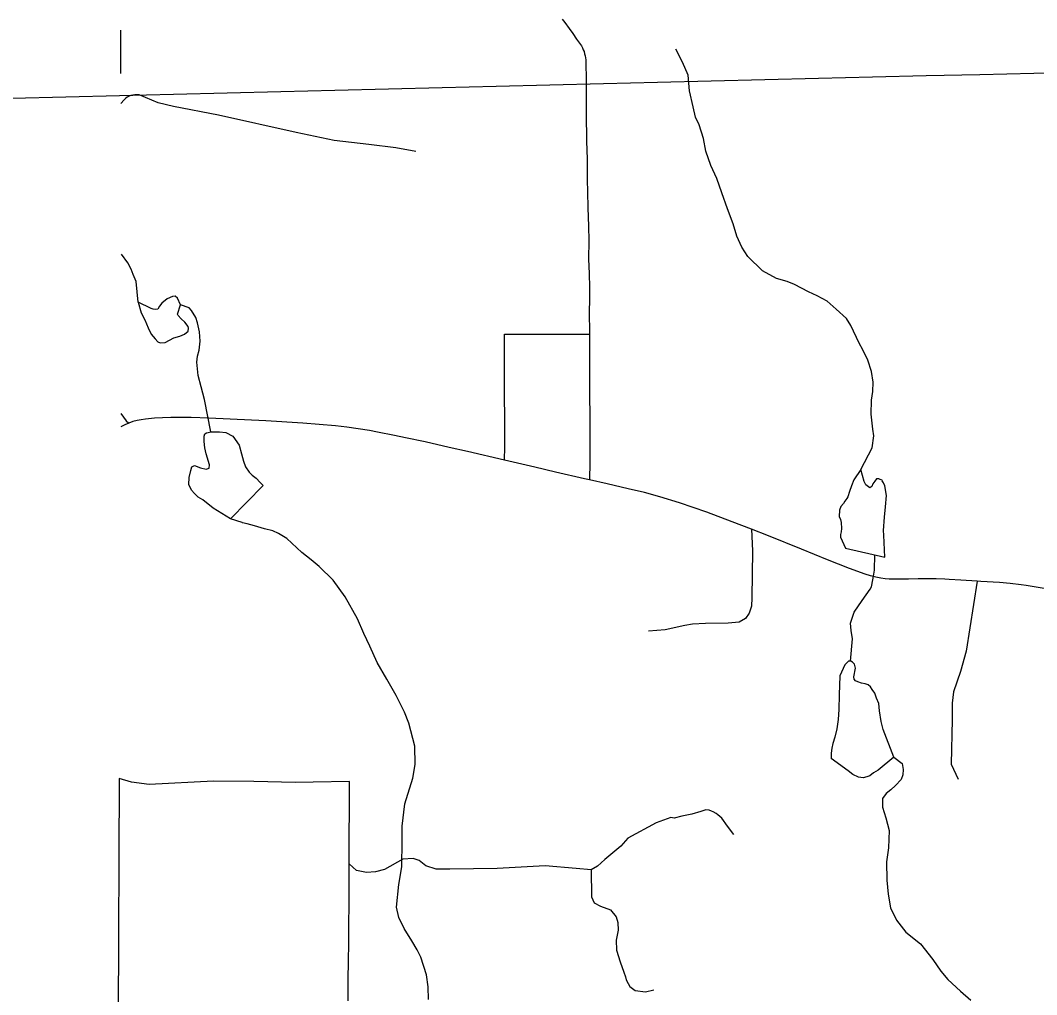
# Model space of a CAD drawing. Extents: x -19 to 366, y -4 to 359.
# Drawn here: x 139.293 to 140.343, y 190.286 to 191.293 of the extents above; entities that cross this region are included whole.
import ezdxf

# ---------------------------------------------------------------- set-up
doc = ezdxf.new("R2010")
doc.units = 0
for name, color, linetype in [('R_Alt Surface', 7, 'Continuous'), ('R_ROW', 7, 'Continuous'), ('R_ROW Annot', 7, 'Continuous'), ('R_Temp Easement', 7, 'Continuous'), ('Sheet Fence', 7, 'Continuous')]:
    doc.layers.add(name, color=color, linetype=linetype)

msp = doc.modelspace()

# ---------------------------------------------------------------- linework, layer by layer
at = {"layer": 'R_Alt Surface'}
msp.add_lwpolyline([(139.3966, 191.2379), (139.3965, 191.2825)], dxfattribs=at)
at = {"layer": 'R_ROW'}
for points in [[(139.8525, 191.294), (139.8551, 191.2905), (139.8598, 191.2843), (139.8634, 191.2789), (139.8673, 191.2732), (139.8725, 191.2662), (139.8735, 191.2643), (139.8743, 191.2623), (139.8751, 191.2603), (139.8757, 191.2582), (139.8762, 191.2561), (139.8766, 191.254), (139.8768, 191.2518), (139.8771, 191.2284), (139.8771, 191.1963), (139.8777, 191.1679), (139.8782, 191.1494), (139.8783, 191.1279), (139.8788, 191.1155), (139.8791, 191.099), (139.8796, 191.0802), (139.8799, 191.065), (139.8798, 191.0462), (139.8803, 191.0309), (139.8808, 191.0172), (139.8808, 191.004), (139.8805, 190.9919), (139.8807, 190.9694), (139.8806, 190.9403), (139.8807, 190.9102), (139.8811, 190.8791), (139.881, 190.8635), (139.8812, 190.8365), (139.8807, 190.8181)], [(139.7013, 191.1572), (139.6808, 191.1611), (139.6526, 191.1644), (139.617, 191.1684), (139.5776, 191.1769), (139.4974, 191.1948), (139.451, 191.2035), (139.435, 191.2074), (139.4154, 191.2156), (139.4133, 191.2158), (139.4112, 191.2158), (139.4091, 191.2155), (139.407, 191.215), (139.4051, 191.2142), (139.4032, 191.2132), (139.4015, 191.212), (139.4, 191.2105), (139.3967, 191.2067)], [(139.7928, 190.8384), (139.7932, 190.8523), (139.793, 190.9344), (139.7929, 190.9687), (139.8807, 190.9687)], [(139.3966, 190.8865), (139.402, 190.8792), (139.4047, 190.8766)], [(139.7928, 190.8384), (139.7547, 190.8473), (139.7359, 190.8516), (139.7109, 190.8572), (139.6906, 190.8615), (139.6794, 190.8638), (139.6618, 190.8673), (139.6535, 190.8689), (139.6419, 190.8709), (139.6302, 190.8726), (139.6185, 190.874), (139.5847, 190.8767), (139.5463, 190.8789), (139.5096, 190.8807), (139.4874, 190.8818), (139.4694, 190.8824), (139.4502, 190.8826), (139.4481, 190.8826), (139.4397, 190.8823), (139.4313, 190.8817), (139.4221, 190.8808), (139.4177, 190.8802), (139.4133, 190.8793), (139.409, 190.8782), (139.4047, 190.8766)], [(139.4047, 190.8766), (139.4008, 190.875), (139.3966, 190.8728)], [(139.8807, 190.8181), (139.8755, 190.8193), (139.8456, 190.826), (139.8242, 190.8311), (139.7928, 190.8384)], [(140.0482, 190.7671), (140.0282, 190.7749), (140.0018, 190.7846), (139.9737, 190.7942), (139.9533, 190.8006), (139.9374, 190.8049), (139.9207, 190.8089), (139.899, 190.8139), (139.8807, 190.8181)], [(140.0482, 190.7671), (140.0491, 190.7447), (140.0485, 190.6964), (140.0482, 190.6878), (140.0456, 190.6805), (140.0417, 190.6748), (140.0352, 190.6712), (140.0239, 190.67), (140.0005, 190.6696), (139.987, 190.6689), (139.9792, 190.6678), (139.9588, 190.6633), (139.9416, 190.6619)], [(140.2811, 190.7135), (140.2641, 190.7145), (140.2522, 190.7153), (140.2476, 190.7156), (140.2388, 190.7159), (140.23, 190.7159), (140.2202, 190.7158), (140.2103, 190.7155), (140.1948, 190.7154), (140.1904, 190.7154), (140.1861, 190.7157), (140.1818, 190.7164), (140.1763, 190.7175), (140.1708, 190.7189), (140.1655, 190.7206), (140.1493, 190.7266), (140.1267, 190.7355), (140.0998, 190.7466), (140.0656, 190.7603), (140.0482, 190.7671)], [(140.3808, 190.6999), (140.376, 190.7009), (140.3502, 190.706), (140.3318, 190.7091), (140.3266, 190.7098), (140.3154, 190.711), (140.3043, 190.712), (140.2849, 190.7132), (140.2811, 190.7135)], [(139.3949, 190.5096), (139.3927, 190.0208), (139.3929, 189.5225)], [(139.6328, 190.5065), (139.5954, 190.5059), (139.577, 190.5054), (139.534, 190.5067), (139.4924, 190.5068), (139.426, 190.5035), (139.4075, 190.506), (139.3949, 190.5096)], [(139.6324, 190.4216), (139.6328, 190.5065)], [(139.6313, 190.2802), (139.6315, 190.3021), (139.6318, 190.3211), (139.6322, 190.3395), (139.6323, 190.3988), (139.6324, 190.4216)]]:
    msp.add_lwpolyline(points, dxfattribs=at)
at = {"layer": 'R_ROW Annot'}
for points in [[(140.2811, 190.7135), (140.2698, 190.641), (140.2638, 190.6201), (140.2566, 190.5992), (140.2554, 190.5873), (140.2554, 190.5705), (140.2542, 190.5246), (140.2614, 190.5091)], [(140.0297, 190.4519), (140.0231, 190.4604), (140.0174, 190.4687), (140.0134, 190.472), (140.0115, 190.4735), (140.0086, 190.4751), (140.0066, 190.4761), (140.0043, 190.4769), (140.0009, 190.4772), (139.9957, 190.4755), (139.9863, 190.4728), (139.976, 190.4708), (139.9681, 190.4688), (139.9646, 190.4694), (139.9495, 190.464), (139.9202, 190.4482), (139.913, 190.4397), (139.8964, 190.426), (139.8889, 190.4191), (139.8823, 190.4155)], [(139.8823, 190.4155), (139.8669, 190.4168), (139.8348, 190.4194), (139.7854, 190.4166), (139.7364, 190.416), (139.7224, 190.416), (139.7118, 190.4196), (139.7046, 190.4251), (139.6984, 190.4271), (139.6879, 190.4263), (139.669, 190.4157), (139.6598, 190.4132), (139.6503, 190.4125), (139.6401, 190.4148), (139.6324, 190.4216)], [(139.8823, 190.4155), (139.8827, 190.3873), (139.8854, 190.3814), (139.8919, 190.3778), (139.9025, 190.374), (139.9083, 190.3669), (139.91, 190.361), (139.9102, 190.3531), (139.9083, 190.3428), (139.9087, 190.3325), (139.9124, 190.3205), (139.9161, 190.3097), (139.918, 190.3049), (139.9187, 190.3018), (139.9208, 190.298), (139.9223, 190.2947), (139.928, 190.2908), (139.9385, 190.2895), (139.9472, 190.2914)]]:
    msp.add_lwpolyline(points, dxfattribs=at)
at = {"layer": 'R_Temp Easement'}
for points in [[(140.1611, 190.8288), (140.1726, 190.8513), (140.1744, 190.8636), (140.1735, 190.8706), (140.1715, 190.8861), (140.1721, 190.9003), (140.1732, 190.9092), (140.1737, 190.9189), (140.172, 190.9299), (140.1681, 190.9416), (140.163, 190.9523), (140.1594, 190.9592), (140.1505, 190.9776), (140.146, 190.9847), (140.1355, 190.9943), (140.1263, 191.0028), (140.1158, 191.0083), (140.107, 191.0124), (140.0926, 191.0199), (140.0848, 191.0228), (140.074, 191.0259), (140.0595, 191.0338), (140.0442, 191.0486), (140.0379, 191.0585), (140.033, 191.0696), (140.0291, 191.0826), (140.0232, 191.098), (140.0174, 191.1144), (140.0123, 191.1294), (140.006, 191.1429), (140.0007, 191.1576), (139.9983, 191.1706), (139.9939, 191.1846), (139.9901, 191.1926), (139.9878, 191.2034), (139.984, 191.22), (139.9825, 191.2361), (139.9767, 191.2496), (139.9698, 191.2629)], [(139.4145, 191.0015), (139.4123, 191.0229), (139.4095, 191.03), (139.4071, 191.0356), (139.4039, 191.0422), (139.3972, 191.0511)], [(139.4583, 190.9987), (139.4552, 191.0058), (139.4527, 191.0077), (139.4498, 191.0074), (139.4444, 191.005), (139.4388, 191.0005), (139.4366, 190.9974), (139.4348, 190.9945), (139.4328, 190.9941), (139.4301, 190.9943), (139.428, 190.995), (139.4145, 191.0015), (139.4177, 190.9906), (139.4213, 190.9832), (139.4247, 190.9752), (139.4279, 190.9686), (139.4321, 190.9636), (139.4347, 190.9608), (139.4373, 190.9595), (139.4424, 190.96), (139.4514, 190.9646), (139.4576, 190.9666), (139.4624, 190.9684), (139.4663, 190.9715), (139.4666, 190.9748), (139.4662, 190.9765), (139.4627, 190.9808), (139.4589, 190.9845), (139.4558, 190.9878), (139.4552, 190.9891), (139.4583, 190.9987)], [(139.4894, 190.8677), (139.4829, 190.9012), (139.4794, 190.914), (139.4766, 190.9259), (139.4752, 190.9395), (139.4758, 190.9458), (139.4774, 190.9521), (139.4785, 190.9612), (139.4777, 190.971), (139.4758, 190.9801), (139.4741, 190.9858), (139.4696, 190.9929), (139.4671, 190.9958), (139.4583, 190.9987)], [(139.5099, 190.778), (139.4921, 190.7887), (139.4813, 190.7974), (139.4765, 190.8003), (139.4728, 190.8041), (139.4695, 190.8074), (139.467, 190.8132), (139.4672, 190.8206), (139.4689, 190.8279), (139.4699, 190.8317), (139.4727, 190.8329), (139.479, 190.8306), (139.4847, 190.829), (139.4879, 190.8302), (139.4882, 190.8336), (139.4847, 190.8449), (139.4835, 190.8513), (139.4826, 190.8576), (139.4828, 190.8633), (139.4833, 190.8655), (139.4852, 190.8667), (139.4899, 190.8678), (139.4984, 190.8678), (139.5052, 190.867), (139.5123, 190.8633), (139.5187, 190.854), (139.5212, 190.8448), (139.5234, 190.8374), (139.5253, 190.8316), (139.529, 190.826), (139.5323, 190.823), (139.5363, 190.8199), (139.5404, 190.8154), (139.5437, 190.8121)], [(140.1856, 190.7381), (140.1849, 190.761), (140.1844, 190.7658), (140.1854, 190.7794), (140.1865, 190.7901), (140.1876, 190.802), (140.1858, 190.8119), (140.1844, 190.8149), (140.1831, 190.8171), (140.1832, 190.8173), (140.1796, 190.8193), (140.177, 190.8193), (140.1753, 190.8166), (140.1735, 190.8139), (140.1722, 190.8112), (140.1704, 190.81), (140.166, 190.8129), (140.1644, 190.8163), (140.1611, 190.8288), (140.1536, 190.8182), (140.1513, 190.812), (140.1491, 190.8061), (140.1474, 190.8004), (140.1466, 190.799), (140.1445, 190.796), (140.143, 190.7938), (140.1404, 190.7907), (140.139, 190.7867), (140.1386, 190.7803), (140.14, 190.7773), (140.1408, 190.7739), (140.1409, 190.7678), (140.1406, 190.7644), (140.14, 190.7617), (140.14, 190.7589), (140.145, 190.7474)], [(139.5437, 190.8121), (139.5099, 190.778)], [(139.7145, 190.2815), (139.7142, 190.2946), (139.7124, 190.3069), (139.7065, 190.325), (139.7028, 190.3327), (139.6971, 190.342), (139.6892, 190.3547), (139.6839, 190.366), (139.6814, 190.3767), (139.6837, 190.4003), (139.6868, 190.4184), (139.6871, 190.4453), (139.6872, 190.4605), (139.69, 190.4835), (139.6983, 190.5101), (139.7006, 190.5241), (139.7002, 190.5431), (139.694, 190.5668), (139.6896, 190.5781), (139.681, 190.5954), (139.6712, 190.6122), (139.6612, 190.6296), (139.6538, 190.6462), (139.6475, 190.6595), (139.6411, 190.6745), (139.6283, 190.6972), (139.616, 190.7145), (139.6013, 190.7286), (139.5932, 190.7356), (139.5836, 190.743), (139.5682, 190.7575), (139.5593, 190.7626), (139.5536, 190.7653), (139.5451, 190.7676), (139.5348, 190.7707), (139.5272, 190.7725), (139.5223, 190.7737), (139.5219, 190.7739), (139.5099, 190.778)], [(140.145, 190.7474), (140.1856, 190.7381)], [(140.1503, 190.6309), (140.1523, 190.6539), (140.1509, 190.6624), (140.1502, 190.67), (140.1541, 190.6816), (140.1625, 190.6936), (140.1705, 190.7051), (140.172, 190.7076), (140.1733, 190.7149), (140.1743, 190.7206), (140.175, 190.7248), (140.1754, 190.7405)], [(140.1951, 190.5318), (140.1839, 190.5604), (140.182, 190.5685), (140.1802, 190.5794), (140.1797, 190.587), (140.1773, 190.5928), (140.1753, 190.5979), (140.1727, 190.6016), (140.1708, 190.6043), (140.1685, 190.6063), (140.1654, 190.6074), (140.1616, 190.6082), (140.158, 190.6095), (140.1555, 190.6107), (140.1542, 190.6124), (140.1537, 190.6145), (140.1556, 190.6236), (140.1544, 190.6276), (140.1524, 190.6298), (140.1505, 190.6309), (140.1483, 190.6309), (140.1444, 190.627), (140.1393, 190.6157), (140.1387, 190.5961), (140.1384, 190.581), (140.1376, 190.5705), (140.1361, 190.561), (140.1342, 190.5522), (140.1321, 190.5459), (140.1309, 190.541), (140.1304, 190.5358), (140.1305, 190.5303)], [(140.1951, 190.5318), (140.179, 190.5183), (140.1741, 190.5156), (140.1701, 190.5123), (140.1671, 190.5113), (140.1635, 190.5104), (140.1586, 190.5109), (140.1526, 190.5138), (140.1478, 190.5177), (140.1305, 190.5303)], [(140.1951, 190.5318), (140.2038, 190.525), (140.2047, 190.5191), (140.2044, 190.5134), (140.2028, 190.5086), (140.1969, 190.5024), (140.1921, 190.4978), (140.1873, 190.4941), (140.1834, 190.4889), (140.1835, 190.48), (140.1867, 190.469), (140.1901, 190.456), (140.1895, 190.4382), (140.1876, 190.4235), (140.188, 190.4048), (140.1893, 190.3902), (140.1915, 190.3762), (140.1979, 190.3633), (140.2076, 190.351), (140.2226, 190.339), (140.2354, 190.3228), (140.2436, 190.3106), (140.2508, 190.3021), (140.2638, 190.2902), (140.2747, 190.2808)]]:
    msp.add_lwpolyline(points, dxfattribs=at)
at = {"layer": 'Sheet Fence'}
for points in [[(146.7783, 1.697), (146.5788, 10.3131), (146.3785, 18.9294), (146.1776, 27.5458), (145.9759, 36.1624), (145.7736, 44.7791), (145.5705, 53.396), (145.3668, 62.013), (145.1624, 70.6301), (144.9572, 79.2474), (144.7514, 87.8648), (144.5449, 96.4823), (144.3377, 105.1), (144.1299, 113.7179), (143.9213, 122.3359), (143.712, 130.954), (143.5021, 139.5723), (143.2915, 148.1907), (143.0802, 156.8092), (142.8682, 165.4279), (142.6555, 174.0468), (142.4422, 182.6658), (142.2282, 191.2849), (142.0135, 199.9042), (141.7981, 208.5236), (141.582, 217.1432), (141.3653, 225.7629), (141.1479, 234.3828), (140.9298, 243.0028), (140.711, 251.623), (140.4916, 260.2433), (140.2715, 268.8638), (140.0508, 277.4844), (139.8293, 286.1051), (139.6072, 294.726), (139.3845, 303.3471), (139.161, 311.9683), (138.937, 320.5896), (138.7122, 329.2111), (138.4868, 337.8328), (138.2607, 346.4546)], [(139.4406, 1.5315), (139.2511, 10.1473), (139.0608, 18.7633), (138.8699, 27.3793), (138.6784, 35.9956), (138.4861, 44.6119), (138.2932, 53.2285), (138.0997, 61.8451), (137.9055, 70.4619), (137.7106, 79.0789), (137.5151, 87.6959), (137.319, 96.3132), (137.1221, 104.9306), (136.9247, 113.5481), (136.7265, 122.1658), (136.5278, 130.7836), (136.3283, 139.4016), (136.1282, 148.0197), (135.9275, 156.6379), (135.7261, 165.2564), (135.5241, 173.8749), (135.3214, 182.4936), (135.1181, 191.1125), (134.9141, 199.7315), (134.7095, 208.3506), (134.5043, 216.9699), (134.2984, 225.5894), (134.0919, 234.209), (133.8847, 242.8288), (133.6769, 251.4487), (133.4685, 260.0687), (133.2594, 268.6889), (133.0497, 277.3093), (132.8393, 285.9298), (132.6283, 294.5504), (132.4167, 303.1713), (132.2044, 311.7922), (131.9916, 320.4133), (131.778, 329.0346), (131.5639, 337.656), (131.3491, 346.2776)], [(0, 189.5162), (7.1121, 189.5206), (14.2243, 189.5339), (21.3364, 189.556), (28.4484, 189.5869), (35.5605, 189.6267), (42.6725, 189.6754), (49.7844, 189.7329), (56.8962, 189.7992), (64.0079, 189.8744), (71.1196, 189.9584), (78.2311, 190.0512), (85.3425, 190.1529), (92.4538, 190.2635), (99.5649, 190.3829), (106.6759, 190.5111), (113.7867, 190.6482), (120.8974, 190.7941), (128.0078, 190.9489), (135.1181, 191.1125), (142.2282, 191.2849), (149.338, 191.4662), (156.4476, 191.6563), (163.5569, 191.8553), (170.666, 192.0631), (177.7749, 192.2798), (184.8835, 192.5053), (191.9917, 192.7396), (199.0997, 192.9828), (206.2074, 193.2348), (213.3147, 193.4956), (220.4218, 193.7653), (227.5285, 194.0438), (234.6348, 194.3312), (241.7408, 194.6274), (248.8464, 194.9324), (255.9516, 195.2463), (263.0564, 195.569), (270.1608, 195.9005), (277.2648, 196.2409), (284.3683, 196.5901), (291.4715, 196.9481), (298.5741, 197.315), (305.6763, 197.6907), (312.7781, 198.0753), (319.8793, 198.4686), (326.9801, 198.8708), (334.0804, 199.2818), (341.1801, 199.7017)], [(0, 180.8999), (7.1228, 180.9044), (14.2457, 180.9176), (21.3685, 180.9397), (28.4912, 180.9706), (35.614, 181.0103), (42.7366, 181.0589), (49.8592, 181.1163), (56.9818, 181.1825), (64.1042, 181.2575), (71.2266, 181.3414), (78.3488, 181.4341), (85.4709, 181.5357), (92.5929, 181.646), (99.7147, 181.7652), (106.8364, 181.8933), (113.9579, 182.0301), (121.0793, 182.1758), (128.2005, 182.3303), (135.3214, 182.4936), (142.4422, 182.6658), (149.5627, 182.8468), (156.683, 183.0366), (163.8031, 183.2352), (170.9229, 183.4427), (178.0425, 183.659), (185.1617, 183.8841), (192.2807, 184.1181), (199.3994, 184.3608), (206.5178, 184.6124), (213.6359, 184.8728), (220.7537, 185.1421), (227.8711, 185.4201), (234.9881, 185.707), (242.1048, 186.0027), (249.2212, 186.3073), (256.3371, 186.6206), (263.4526, 186.9428), (270.5678, 187.2738), (277.6825, 187.6136), (284.7968, 187.9622), (291.9107, 188.3197), (299.0241, 188.6859), (306.1371, 189.061), (313.2495, 189.4449), (320.3615, 189.8377), (327.4731, 190.2392), (334.5841, 190.6495), (341.6946, 191.0687)]]:
    msp.add_spline(points, degree=3, dxfattribs=at)

doc.saveas('drawing.dxf')
